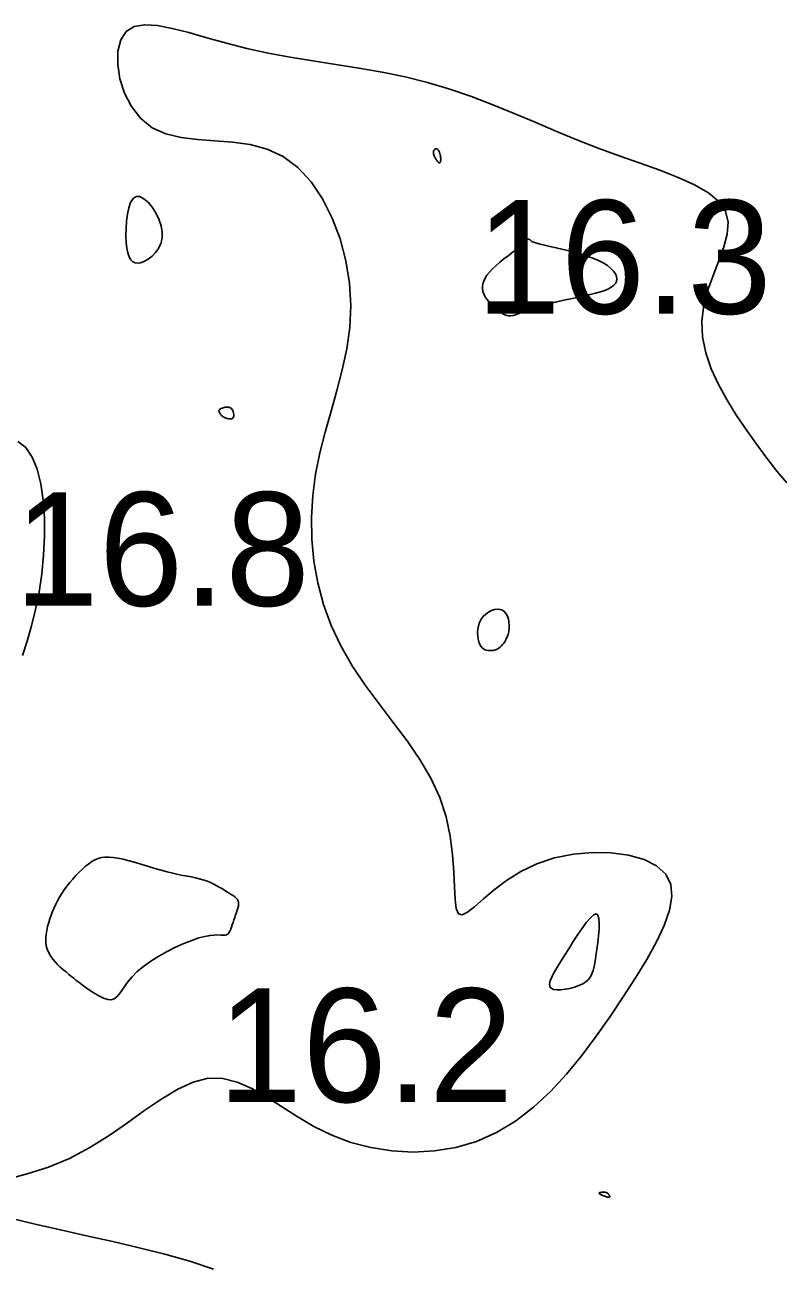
# Model space of a CAD drawing. Extents: x 3040093 to 3056816, y 408076 to 509144.
# Drawn here: x 3045480.3 to 3045513.5, y 434233.1 to 434287.7 of the extents above; entities that cross this region are included whole.
import ezdxf

# ---------------------------------------------------------------- set-up
doc = ezdxf.new("R2010")
doc.units = 0
doc.layers.add('V-CHAN-CONT-EL17', color=7, linetype='Continuous')
doc.layers.add('V-TOPO-SOUN-0610', color=7, linetype='Continuous')

msp = doc.modelspace()

# ---------------------------------------------------------------- linework, layer by layer
at = {"layer": 'V-CHAN-CONT-EL17'}
for points in [[(3045479.475, 434236.815), (3045480.379, 434237.052), (3045481.317, 434237.355), (3045482.248, 434237.739), (3045483.14, 434238.212), (3045483.987, 434238.745), (3045484.794, 434239.304), (3045485.565, 434239.855), (3045486.303, 434240.361), (3045487.011, 434240.788), (3045487.694, 434241.101), (3045488.355, 434241.265), (3045488.997, 434241.255), (3045489.631, 434241.093), (3045490.266, 434240.812), (3045490.912, 434240.445), (3045491.577, 434240.023), (3045492.273, 434239.58), (3045493.008, 434239.148), (3045493.792, 434238.76), (3045494.632, 434238.444), (3045495.517, 434238.21), (3045496.435, 434238.065), (3045497.372, 434238.014), (3045498.315, 434238.063), (3045499.251, 434238.218), (3045500.165, 434238.485), (3045501.046, 434238.871), (3045501.882, 434239.376), (3045502.673, 434239.987), (3045503.422, 434240.686), (3045504.131, 434241.453), (3045504.803, 434242.272), (3045505.44, 434243.122), (3045506.045, 434243.987), (3045506.621, 434244.848), (3045507.165, 434245.688), (3045507.662, 434246.498), (3045508.09, 434247.269), (3045508.431, 434247.993), (3045508.662, 434248.661), (3045508.764, 434249.267), (3045508.716, 434249.801), (3045508.498, 434250.255), (3045508.098, 434250.623), (3045507.542, 434250.903), (3045506.863, 434251.094), (3045506.095, 434251.197), (3045505.273, 434251.21), (3045504.431, 434251.134), (3045503.602, 434250.968), (3045502.82, 434250.712), (3045502.115, 434250.371), (3045501.49, 434249.976), (3045500.944, 434249.563), (3045500.477, 434249.169), (3045500.086, 434248.83), (3045499.772, 434248.581), (3045499.532, 434248.46), (3045499.366, 434248.503), (3045499.268, 434248.735), (3045499.219, 434249.14), (3045499.192, 434249.689), (3045499.164, 434250.355), (3045499.111, 434251.11), (3045499.007, 434251.927), (3045498.829, 434252.778), (3045498.55, 434253.634), (3045498.157, 434254.475), (3045497.666, 434255.3), (3045497.105, 434256.117), (3045496.501, 434256.932), (3045495.88, 434257.751), (3045495.269, 434258.581), (3045494.695, 434259.43), (3045494.186, 434260.302), (3045493.762, 434261.204), (3045493.426, 434262.13), (3045493.175, 434263.075), (3045493.006, 434264.032), (3045492.915, 434264.996), (3045492.899, 434265.961), (3045492.956, 434266.92), (3045493.081, 434267.868), (3045493.27, 434268.799), (3045493.504, 434269.719), (3045493.76, 434270.632), (3045494.018, 434271.543), (3045494.255, 434272.46), (3045494.45, 434273.386), (3045494.581, 434274.327), (3045494.627, 434275.289), (3045494.57, 434276.273), (3045494.413, 434277.259), (3045494.159, 434278.222), (3045493.815, 434279.139), (3045493.387, 434279.984), (3045492.88, 434280.734), (3045492.3, 434281.364), (3045491.652, 434281.849), (3045490.944, 434282.176), (3045490.194, 434282.375), (3045489.42, 434282.484), (3045488.643, 434282.546), (3045487.882, 434282.6), (3045487.157, 434282.686), (3045486.486, 434282.844), (3045485.89, 434283.115), (3045485.384, 434283.526), (3045484.976, 434284.05), (3045484.668, 434284.648), (3045484.463, 434285.279), (3045484.364, 434285.905), (3045484.375, 434286.486), (3045484.498, 434286.983), (3045484.737, 434287.354), (3045485.092, 434287.573), (3045485.556, 434287.652), (3045486.119, 434287.618), (3045486.769, 434287.494), (3045487.499, 434287.306), (3045488.296, 434287.078), (3045489.151, 434286.837), (3045490.054, 434286.606), (3045490.996, 434286.405), (3045491.967, 434286.229), (3045492.962, 434286.068), (3045493.972, 434285.91), (3045494.989, 434285.747), (3045496.006, 434285.566), (3045497.017, 434285.358), (3045498.012, 434285.112), (3045498.987, 434284.821), (3045499.943, 434284.491), (3045500.885, 434284.132), (3045501.817, 434283.752), (3045502.742, 434283.363), (3045503.664, 434282.972), (3045504.588, 434282.59), (3045505.517, 434282.225), (3045506.45, 434281.886), (3045507.367, 434281.563), (3045508.243, 434281.249), (3045509.053, 434280.932), (3045509.772, 434280.602), (3045510.375, 434280.25), (3045510.836, 434279.866), (3045511.13, 434279.439), (3045511.244, 434278.963), (3045511.207, 434278.439), (3045511.06, 434277.874), (3045510.842, 434277.273), (3045510.595, 434276.642), (3045510.359, 434275.985), (3045510.175, 434275.308), (3045510.083, 434274.617), (3045510.114, 434273.917), (3045510.26, 434273.213), (3045510.502, 434272.509), (3045510.822, 434271.811), (3045511.201, 434271.122), (3045511.621, 434270.449), (3045512.065, 434269.795), (3045512.513, 434269.165), (3045512.952, 434268.565), (3045513.388, 434268.001), (3045513.831, 434267.483)], [(3045479.974, 434269.309), (3045480.316, 434269.033), (3045480.595, 434268.619), (3045480.814, 434268.081), (3045480.974, 434267.442), (3045481.08, 434266.723), (3045481.135, 434265.945), (3045481.141, 434265.13), (3045481.102, 434264.299), (3045481.021, 434263.474), (3045480.903, 434262.674), (3045480.752, 434261.908), (3045480.575, 434261.183), (3045480.38, 434260.506), (3045480.173, 434259.884)], [(3045488.587, 434232.867), (3045487.542, 434233.207), (3045486.445, 434233.516), (3045485.31, 434233.801), (3045484.153, 434234.071), (3045482.99, 434234.331), (3045481.841, 434234.588), (3045480.735, 434234.84), (3045479.706, 434235.084)]]:
    msp.add_lwpolyline(points, dxfattribs=at)
for points in [[(3045498.56, 434281.584), (3045498.571, 434281.601), (3045498.579, 434281.625), (3045498.586, 434281.655), (3045498.589, 434281.691), (3045498.59, 434281.732), (3045498.588, 434281.777), (3045498.583, 434281.827), (3045498.574, 434281.879), (3045498.562, 434281.933), (3045498.548, 434281.987), (3045498.531, 434282.039), (3045498.511, 434282.086), (3045498.489, 434282.127), (3045498.465, 434282.16), (3045498.44, 434282.184), (3045498.412, 434282.196), (3045498.385, 434282.197), (3045498.358, 434282.189), (3045498.332, 434282.172), (3045498.309, 434282.149), (3045498.29, 434282.12), (3045498.277, 434282.086), (3045498.269, 434282.049), (3045498.268, 434282.01), (3045498.273, 434281.969), (3045498.284, 434281.927), (3045498.299, 434281.885), (3045498.318, 434281.843), (3045498.339, 434281.802), (3045498.362, 434281.763), (3045498.385, 434281.725), (3045498.409, 434281.69), (3045498.432, 434281.658), (3045498.454, 434281.631), (3045498.475, 434281.608), (3045498.495, 434281.59), (3045498.514, 434281.578), (3045498.531, 434281.573), (3045498.546, 434281.575)], [(3045484.73, 434278.363), (3045484.733, 434278.678), (3045484.752, 434279), (3045484.791, 434279.311), (3045484.851, 434279.593), (3045484.934, 434279.829), (3045485.042, 434280), (3045485.177, 434280.089), (3045485.338, 434280.084), (3045485.517, 434279.995), (3045485.701, 434279.836), (3045485.881, 434279.622), (3045486.045, 434279.369), (3045486.182, 434279.091), (3045486.28, 434278.805), (3045486.329, 434278.524), (3045486.32, 434278.261), (3045486.261, 434278.022), (3045486.16, 434277.807), (3045486.029, 434277.62), (3045485.876, 434277.461), (3045485.712, 434277.333), (3045485.547, 434277.237), (3045485.391, 434277.177), (3045485.252, 434277.153), (3045485.13, 434277.167), (3045485.026, 434277.218), (3045484.939, 434277.309), (3045484.867, 434277.439), (3045484.811, 434277.609), (3045484.77, 434277.819), (3045484.743, 434278.071)], [(3045501.084, 434275.105), (3045501.163, 434275.039), (3045501.243, 434274.978), (3045501.325, 434274.925), (3045501.408, 434274.882), (3045501.494, 434274.85), (3045501.584, 434274.833), (3045501.677, 434274.832), (3045501.775, 434274.849), (3045501.881, 434274.88), (3045501.999, 434274.925), (3045502.131, 434274.981), (3045502.281, 434275.044), (3045502.452, 434275.113), (3045502.648, 434275.184), (3045502.873, 434275.256), (3045503.127, 434275.326), (3045503.405, 434275.394), (3045503.699, 434275.46), (3045504.004, 434275.524), (3045504.31, 434275.587), (3045504.611, 434275.649), (3045504.899, 434275.71), (3045505.168, 434275.77), (3045505.41, 434275.83), (3045505.624, 434275.891), (3045505.811, 434275.954), (3045505.971, 434276.02), (3045506.102, 434276.092), (3045506.204, 434276.169), (3045506.279, 434276.254), (3045506.325, 434276.348), (3045506.341, 434276.452), (3045506.328, 434276.563), (3045506.282, 434276.681), (3045506.202, 434276.803), (3045506.087, 434276.926), (3045505.936, 434277.049), (3045505.746, 434277.169), (3045505.515, 434277.285), (3045505.245, 434277.395), (3045504.945, 434277.497), (3045504.626, 434277.592), (3045504.3, 434277.68), (3045503.98, 434277.76), (3045503.675, 434277.832), (3045503.398, 434277.895), (3045503.162, 434277.95), (3045502.973, 434277.996), (3045502.829, 434278.035), (3045502.723, 434278.067), (3045502.649, 434278.093), (3045502.6, 434278.114), (3045502.57, 434278.133), (3045502.552, 434278.148), (3045502.539, 434278.163), (3045502.526, 434278.177), (3045502.513, 434278.19), (3045502.499, 434278.201), (3045502.484, 434278.21), (3045502.469, 434278.216), (3045502.454, 434278.219), (3045502.439, 434278.217), (3045502.425, 434278.21), (3045502.41, 434278.198), (3045502.392, 434278.179), (3045502.368, 434278.151), (3045502.333, 434278.114), (3045502.285, 434278.065), (3045502.219, 434278.004), (3045502.132, 434277.929), (3045502.022, 434277.838), (3045501.885, 434277.731), (3045501.727, 434277.611), (3045501.555, 434277.479), (3045501.376, 434277.34), (3045501.198, 434277.195), (3045501.026, 434277.048), (3045500.869, 434276.902), (3045500.733, 434276.759), (3045500.624, 434276.623), (3045500.541, 434276.493), (3045500.482, 434276.368), (3045500.445, 434276.25), (3045500.428, 434276.137), (3045500.429, 434276.029), (3045500.445, 434275.927), (3045500.475, 434275.829), (3045500.517, 434275.735), (3045500.568, 434275.646), (3045500.629, 434275.56), (3045500.696, 434275.478), (3045500.769, 434275.398), (3045500.845, 434275.322), (3045500.924, 434275.248), (3045501.004, 434275.175)], [(3045488.91, 434270.484), (3045488.894, 434270.507), (3045488.878, 434270.532), (3045488.863, 434270.557), (3045488.85, 434270.582), (3045488.839, 434270.607), (3045488.83, 434270.63), (3045488.825, 434270.651), (3045488.825, 434270.67), (3045488.828, 434270.687), (3045488.836, 434270.702), (3045488.849, 434270.716), (3045488.868, 434270.729), (3045488.893, 434270.742), (3045488.923, 434270.755), (3045488.96, 434270.769), (3045489.004, 434270.783), (3045489.052, 434270.797), (3045489.104, 434270.808), (3045489.158, 434270.816), (3045489.212, 434270.817), (3045489.265, 434270.81), (3045489.315, 434270.793), (3045489.359, 434270.765), (3045489.398, 434270.725), (3045489.43, 434270.675), (3045489.454, 434270.618), (3045489.471, 434270.557), (3045489.479, 434270.497), (3045489.478, 434270.44), (3045489.468, 434270.39), (3045489.449, 434270.349), (3045489.419, 434270.321), (3045489.382, 434270.304), (3045489.339, 434270.297), (3045489.291, 434270.298), (3045489.242, 434270.305), (3045489.193, 434270.317), (3045489.147, 434270.33), (3045489.105, 434270.345), (3045489.069, 434270.359), (3045489.039, 434270.372), (3045489.014, 434270.385), (3045488.992, 434270.398), (3045488.974, 434270.412), (3045488.957, 434270.427), (3045488.942, 434270.444), (3045488.926, 434270.462)], [(3045500.844, 434260.099), (3045500.898, 434260.104), (3045500.95, 434260.114), (3045501, 434260.128), (3045501.05, 434260.148), (3045501.1, 434260.174), (3045501.151, 434260.207), (3045501.204, 434260.248), (3045501.26, 434260.299), (3045501.317, 434260.358), (3045501.374, 434260.427), (3045501.428, 434260.507), (3045501.478, 434260.596), (3045501.522, 434260.696), (3045501.558, 434260.807), (3045501.585, 434260.93), (3045501.6, 434261.063), (3045501.604, 434261.203), (3045501.594, 434261.343), (3045501.57, 434261.479), (3045501.532, 434261.606), (3045501.477, 434261.718), (3045501.405, 434261.809), (3045501.314, 434261.875), (3045501.206, 434261.912), (3045501.085, 434261.919), (3045500.955, 434261.9), (3045500.822, 434261.856), (3045500.691, 434261.79), (3045500.569, 434261.703), (3045500.459, 434261.597), (3045500.367, 434261.475), (3045500.299, 434261.339), (3045500.251, 434261.194), (3045500.224, 434261.043), (3045500.214, 434260.891), (3045500.22, 434260.744), (3045500.239, 434260.605), (3045500.27, 434260.479), (3045500.311, 434260.372), (3045500.359, 434260.285), (3045500.413, 434260.219), (3045500.472, 434260.17), (3045500.535, 434260.136), (3045500.599, 434260.114), (3045500.663, 434260.102), (3045500.726, 434260.097), (3045500.787, 434260.096)], [(3045482.529, 434245.591), (3045482.429, 434245.669), (3045482.348, 434245.733), (3045482.278, 434245.788), (3045482.216, 434245.839), (3045482.154, 434245.89), (3045482.089, 434245.945), (3045482.013, 434246.01), (3045481.923, 434246.087), (3045481.822, 434246.177), (3045481.715, 434246.279), (3045481.607, 434246.393), (3045481.503, 434246.517), (3045481.408, 434246.65), (3045481.326, 434246.793), (3045481.263, 434246.943), (3045481.222, 434247.1), (3045481.202, 434247.264), (3045481.2, 434247.431), (3045481.214, 434247.602), (3045481.241, 434247.774), (3045481.279, 434247.946), (3045481.326, 434248.117), (3045481.379, 434248.285), (3045481.436, 434248.45), (3045481.497, 434248.611), (3045481.563, 434248.77), (3045481.636, 434248.927), (3045481.716, 434249.084), (3045481.804, 434249.24), (3045481.902, 434249.398), (3045482.009, 434249.557), (3045482.127, 434249.718), (3045482.254, 434249.879), (3045482.388, 434250.037), (3045482.526, 434250.191), (3045482.668, 434250.338), (3045482.812, 434250.475), (3045482.954, 434250.599), (3045483.093, 434250.71), (3045483.229, 434250.803), (3045483.363, 434250.88), (3045483.501, 434250.939), (3045483.646, 434250.98), (3045483.802, 434251.003), (3045483.972, 434251.008), (3045484.162, 434250.993), (3045484.375, 434250.961), (3045484.613, 434250.909), (3045484.872, 434250.843), (3045485.147, 434250.765), (3045485.431, 434250.68), (3045485.719, 434250.592), (3045486.005, 434250.506), (3045486.283, 434250.424), (3045486.547, 434250.352), (3045486.794, 434250.292), (3045487.022, 434250.242), (3045487.235, 434250.2), (3045487.433, 434250.163), (3045487.619, 434250.128), (3045487.794, 434250.093), (3045487.96, 434250.054), (3045488.12, 434250.008), (3045488.273, 434249.954), (3045488.421, 434249.893), (3045488.562, 434249.827), (3045488.698, 434249.757), (3045488.827, 434249.685), (3045488.95, 434249.614), (3045489.066, 434249.544), (3045489.175, 434249.479), (3045489.276, 434249.419), (3045489.369, 434249.363), (3045489.453, 434249.309), (3045489.526, 434249.255), (3045489.587, 434249.201), (3045489.635, 434249.143), (3045489.669, 434249.08), (3045489.689, 434249.011), (3045489.692, 434248.934), (3045489.682, 434248.849), (3045489.661, 434248.758), (3045489.632, 434248.661), (3045489.596, 434248.559), (3045489.557, 434248.455), (3045489.517, 434248.347), (3045489.479, 434248.238), (3045489.444, 434248.128), (3045489.411, 434248.021), (3045489.379, 434247.919), (3045489.346, 434247.824), (3045489.309, 434247.74), (3045489.266, 434247.669), (3045489.217, 434247.615), (3045489.16, 434247.579), (3045489.091, 434247.564), (3045489.007, 434247.563), (3045488.903, 434247.569), (3045488.775, 434247.574), (3045488.619, 434247.572), (3045488.431, 434247.554), (3045488.205, 434247.514), (3045487.937, 434247.443), (3045487.626, 434247.337), (3045487.282, 434247.199), (3045486.917, 434247.033), (3045486.543, 434246.845), (3045486.175, 434246.638), (3045485.823, 434246.419), (3045485.502, 434246.192), (3045485.223, 434245.962), (3045484.996, 434245.734), (3045484.814, 434245.515), (3045484.666, 434245.31), (3045484.542, 434245.125), (3045484.432, 434244.968), (3045484.325, 434244.845), (3045484.211, 434244.761), (3045484.08, 434244.723), (3045483.924, 434244.735), (3045483.747, 434244.79), (3045483.557, 434244.878), (3045483.36, 434244.991), (3045483.165, 434245.118), (3045482.977, 434245.251), (3045482.804, 434245.38), (3045482.653, 434245.496)], [(3045504.226, 434246.968), (3045504.426, 434247.284), (3045504.628, 434247.594), (3045504.826, 434247.884), (3045505.012, 434248.135), (3045505.181, 434248.333), (3045505.325, 434248.461), (3045505.437, 434248.501), (3045505.514, 434248.445), (3045505.557, 434248.303), (3045505.573, 434248.094), (3045505.566, 434247.834), (3045505.542, 434247.543), (3045505.507, 434247.237), (3045505.466, 434246.934), (3045505.424, 434246.652), (3045505.384, 434246.406), (3045505.345, 434246.194), (3045505.301, 434246.013), (3045505.247, 434245.858), (3045505.179, 434245.726), (3045505.092, 434245.614), (3045504.982, 434245.516), (3045504.843, 434245.429), (3045504.674, 434245.35), (3045504.483, 434245.281), (3045504.28, 434245.224), (3045504.076, 434245.183), (3045503.88, 434245.16), (3045503.704, 434245.158), (3045503.557, 434245.18), (3045503.451, 434245.229), (3045503.392, 434245.308), (3045503.38, 434245.415), (3045503.41, 434245.552), (3045503.477, 434245.717), (3045503.578, 434245.912), (3045503.707, 434246.134), (3045503.861, 434246.385), (3045504.036, 434246.664)], [(3045506.035, 434236.058), (3045506.034, 434236.07), (3045506.029, 434236.082), (3045506.022, 434236.097), (3045506.013, 434236.112), (3045506.002, 434236.127), (3045505.991, 434236.143), (3045505.979, 434236.158), (3045505.968, 434236.173), (3045505.956, 434236.187), (3045505.942, 434236.201), (3045505.927, 434236.213), (3045505.909, 434236.223), (3045505.886, 434236.232), (3045505.86, 434236.239), (3045505.827, 434236.244), (3045505.79, 434236.247), (3045505.748, 434236.248), (3045505.705, 434236.247), (3045505.663, 434236.243), (3045505.626, 434236.238), (3045505.594, 434236.23), (3045505.572, 434236.22), (3045505.561, 434236.209), (3045505.563, 434236.196), (3045505.577, 434236.181), (3045505.6, 434236.165), (3045505.63, 434236.149), (3045505.664, 434236.133), (3045505.7, 434236.118), (3045505.735, 434236.103), (3045505.768, 434236.09), (3045505.796, 434236.079), (3045505.82, 434236.069), (3045505.84, 434236.061), (3045505.858, 434236.054), (3045505.874, 434236.048), (3045505.889, 434236.044), (3045505.903, 434236.04), (3045505.918, 434236.037), (3045505.935, 434236.034), (3045505.953, 434236.032), (3045505.97, 434236.031), (3045505.987, 434236.032), (3045506.003, 434236.033), (3045506.016, 434236.037), (3045506.026, 434236.042), (3045506.033, 434236.049)]]:
    msp.add_lwpolyline(points, close=True, dxfattribs=at)

# ---------------------------------------------------------------- texts
at = {"layer": 'V-TOPO-SOUN-0610'}
for s, p in [('16.3 ', (3045500.153, 434274.93)), ('16.8 ', (3045479.813, 434262.07)), ('16.2 ', (3045488.773, 434240.22))]:
    msp.add_text(s, height=5, dxfattribs=at).set_placement(p)

doc.saveas('drawing.dxf')
